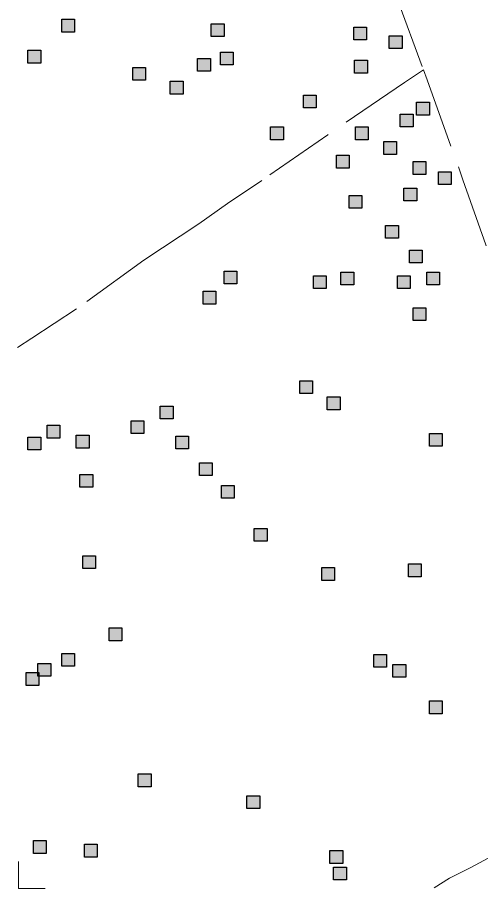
# Model space of a CAD drawing. Extents: x 445.4 to 500, y 8728.7 to 8784.
# Drawn here: x 445.465 to 447.567, y 8728.672 to 8732.627 of the extents above; entities that cross this region are included whole.
import ezdxf

# ---------------------------------------------------------------- set-up
doc = ezdxf.new("R2010")
doc.units = 0
doc.header["$LTSCALE"] = 0.064
doc.linetypes.add('DOT_DASHED', pattern=[7.7, 5, -1.2, 0.3, -1.2])
for name, color, linetype, lineweight in [('2', 7, 'Continuous', 25), ('22', 7, 'DOT_DASHED', 13), ('63', 7, 'Continuous', 13)]:
    doc.layers.add(name, color=color, linetype=linetype, lineweight=lineweight)

msp = doc.modelspace()

# ---------------------------------------------------------------- hatches: boundary and pattern name
at = {"layer": '2'}
for points in [[(445.666, 8732.6189), (445.724, 8732.6189), (445.724, 8732.5609), (445.666, 8732.5609)], [(446.3451, 8732.5982), (446.4031, 8732.5982), (446.4031, 8732.5402), (446.3451, 8732.5402)], [(446.992, 8732.5828), (447.05, 8732.5828), (447.05, 8732.5248), (446.992, 8732.5248)], [(447.1527, 8732.5443), (447.2107, 8732.5443), (447.2107, 8732.4863), (447.1527, 8732.4863)], [(445.5127, 8732.478), (445.5707, 8732.478), (445.5707, 8732.42), (445.5127, 8732.42)], [(446.283, 8732.4407), (446.341, 8732.4407), (446.341, 8732.3827), (446.283, 8732.3827)], [(446.3866, 8732.4697), (446.4446, 8732.4697), (446.4446, 8732.4117), (446.3866, 8732.4117)], [(445.9888, 8732.3999), (446.0468, 8732.3999), (446.0468, 8732.3419), (445.9888, 8732.3419)], [(446.9953, 8732.4324), (447.0533, 8732.4324), (447.0533, 8732.3744), (446.9953, 8732.3744)], [(446.1588, 8732.3371), (446.2168, 8732.3371), (446.2168, 8732.2791), (446.1588, 8732.2791)], [(446.7634, 8732.2749), (446.8214, 8732.2749), (446.8214, 8732.2169), (446.7634, 8732.2169)], [(447.2769, 8732.2418), (447.3349, 8732.2418), (447.3349, 8732.1838), (447.2769, 8732.1838)], [(447.2024, 8732.1879), (447.2604, 8732.1879), (447.2604, 8732.1299), (447.2024, 8732.1299)], [(446.6143, 8732.1299), (446.6723, 8732.1299), (446.6723, 8732.0719), (446.6143, 8732.0719)], [(446.9995, 8732.1299), (447.0575, 8732.1299), (447.0575, 8732.0719), (446.9995, 8732.0719)], [(447.1279, 8732.0636), (447.1859, 8732.0636), (447.1859, 8732.0056), (447.1279, 8732.0056)], [(446.9125, 8732.0015), (446.9705, 8732.0015), (446.9705, 8731.9435), (446.9125, 8731.9435)], [(447.2604, 8731.9724), (447.3184, 8731.9724), (447.3184, 8731.9144), (447.2604, 8731.9144)], [(447.3763, 8731.9269), (447.4343, 8731.9269), (447.4343, 8731.8689), (447.3763, 8731.8689)], [(447.219, 8731.8523), (447.277, 8731.8523), (447.277, 8731.7943), (447.219, 8731.7943)], [(446.9705, 8731.8191), (447.0285, 8731.8191), (447.0285, 8731.7611), (446.9705, 8731.7611)], [(447.1361, 8731.6824), (447.1941, 8731.6824), (447.1941, 8731.6244), (447.1361, 8731.6244)], [(447.2438, 8731.5705), (447.3018, 8731.5705), (447.3018, 8731.5125), (447.2438, 8731.5125)], [(446.4031, 8731.4752), (446.4611, 8731.4752), (446.4611, 8731.4172), (446.4031, 8731.4172)], [(446.809, 8731.4545), (446.867, 8731.4545), (446.867, 8731.3965), (446.809, 8731.3965)], [(446.9332, 8731.471), (446.9912, 8731.471), (446.9912, 8731.413), (446.9332, 8731.413)], [(447.19, 8731.4545), (447.248, 8731.4545), (447.248, 8731.3965), (447.19, 8731.3965)], [(447.3225, 8731.471), (447.3805, 8731.471), (447.3805, 8731.413), (447.3225, 8731.413)], [(446.3079, 8731.384), (446.3659, 8731.384), (446.3659, 8731.326), (446.3079, 8731.326)], [(447.2604, 8731.3094), (447.3184, 8731.3094), (447.3184, 8731.2514), (447.2604, 8731.2514)], [(446.7469, 8730.9779), (446.8049, 8730.9779), (446.8049, 8730.9199), (446.7469, 8730.9199)], [(446.8711, 8730.9042), (446.9291, 8730.9042), (446.9291, 8730.8462), (446.8711, 8730.8462)], [(446.1132, 8730.8627), (446.1712, 8730.8627), (446.1712, 8730.8047), (446.1132, 8730.8047)], [(445.5997, 8730.7757), (445.6577, 8730.7757), (445.6577, 8730.7177), (445.5997, 8730.7177)], [(445.9807, 8730.7964), (446.0387, 8730.7964), (446.0387, 8730.7384), (445.9807, 8730.7384)], [(447.3349, 8730.7384), (447.3929, 8730.7384), (447.3929, 8730.6804), (447.3349, 8730.6804)], [(445.5127, 8730.7218), (445.5707, 8730.7218), (445.5707, 8730.6638), (445.5127, 8730.6638)], [(445.7322, 8730.7301), (445.7902, 8730.7301), (445.7902, 8730.6721), (445.7322, 8730.6721)], [(446.1836, 8730.726), (446.2416, 8730.726), (446.2416, 8730.668), (446.1836, 8730.668)], [(446.2913, 8730.6058), (446.3493, 8730.6058), (446.3493, 8730.5478), (446.2913, 8730.5478)], [(445.7488, 8730.552), (445.8068, 8730.552), (445.8068, 8730.494), (445.7488, 8730.494)], [(446.3907, 8730.5022), (446.4487, 8730.5022), (446.4487, 8730.4442), (446.3907, 8730.4442)], [(446.5398, 8730.3075), (446.5978, 8730.3075), (446.5978, 8730.2495), (446.5398, 8730.2495)], [(445.7612, 8730.1832), (445.8192, 8730.1832), (445.8192, 8730.1252), (445.7612, 8730.1252)], [(447.2397, 8730.1459), (447.2977, 8730.1459), (447.2977, 8730.0879), (447.2397, 8730.0879)], [(446.8462, 8730.1293), (446.9042, 8730.1293), (446.9042, 8730.0713), (446.8462, 8730.0713)], [(445.8813, 8729.8558), (445.9393, 8729.8558), (445.9393, 8729.7978), (445.8813, 8729.7978)], [(445.666, 8729.7398), (445.724, 8729.7398), (445.724, 8729.6818), (445.666, 8729.6818)], [(447.0823, 8729.7356), (447.1403, 8729.7356), (447.1403, 8729.6776), (447.0823, 8729.6776)], [(445.5583, 8729.6942), (445.6163, 8729.6942), (445.6163, 8729.6362), (445.5583, 8729.6362)], [(447.1693, 8729.69), (447.2273, 8729.69), (447.2273, 8729.632), (447.1693, 8729.632)], [(445.5045, 8729.6527), (445.5625, 8729.6527), (445.5625, 8729.5947), (445.5045, 8729.5947)], [(447.3349, 8729.5243), (447.3929, 8729.5243), (447.3929, 8729.4663), (447.3349, 8729.4663)], [(446.0138, 8729.1928), (446.0718, 8729.1928), (446.0718, 8729.1348), (446.0138, 8729.1348)], [(446.5067, 8729.0933), (446.5647, 8729.0933), (446.5647, 8729.0353), (446.5067, 8729.0353)], [(445.5376, 8728.8903), (445.5956, 8728.8903), (445.5956, 8728.8323), (445.5376, 8728.8323)], [(445.7695, 8728.8737), (445.8275, 8728.8737), (445.8275, 8728.8157), (445.7695, 8728.8157)], [(446.8835, 8728.8447), (446.9415, 8728.8447), (446.9415, 8728.7867), (446.8835, 8728.7867)], [(446.9001, 8728.7701), (446.9581, 8728.7701), (446.9581, 8728.7121), (446.9001, 8728.7121)]]:
    msp.add_hatch(color=256, dxfattribs=at).paths.add_polyline_path(points)

# ---------------------------------------------------------------- linework, layer by layer
for points in [[(445.666, 8732.6189), (445.724, 8732.6189), (445.724, 8732.5609), (445.666, 8732.5609)], [(446.3451, 8732.5982), (446.4031, 8732.5982), (446.4031, 8732.5402), (446.3451, 8732.5402)], [(446.992, 8732.5828), (447.05, 8732.5828), (447.05, 8732.5248), (446.992, 8732.5248)], [(447.1527, 8732.5443), (447.2107, 8732.5443), (447.2107, 8732.4863), (447.1527, 8732.4863)], [(445.5127, 8732.478), (445.5707, 8732.478), (445.5707, 8732.42), (445.5127, 8732.42)], [(446.283, 8732.4407), (446.341, 8732.4407), (446.341, 8732.3827), (446.283, 8732.3827)], [(446.3866, 8732.4697), (446.4446, 8732.4697), (446.4446, 8732.4117), (446.3866, 8732.4117)], [(445.9888, 8732.3999), (446.0468, 8732.3999), (446.0468, 8732.3419), (445.9888, 8732.3419)], [(446.9953, 8732.4324), (447.0533, 8732.4324), (447.0533, 8732.3744), (446.9953, 8732.3744)], [(446.1588, 8732.3371), (446.2168, 8732.3371), (446.2168, 8732.2791), (446.1588, 8732.2791)], [(446.7634, 8732.2749), (446.8214, 8732.2749), (446.8214, 8732.2169), (446.7634, 8732.2169)], [(447.2769, 8732.2418), (447.3349, 8732.2418), (447.3349, 8732.1838), (447.2769, 8732.1838)], [(447.2024, 8732.1879), (447.2604, 8732.1879), (447.2604, 8732.1299), (447.2024, 8732.1299)], [(446.6143, 8732.1299), (446.6723, 8732.1299), (446.6723, 8732.0719), (446.6143, 8732.0719)], [(446.9995, 8732.1299), (447.0575, 8732.1299), (447.0575, 8732.0719), (446.9995, 8732.0719)], [(447.1279, 8732.0636), (447.1859, 8732.0636), (447.1859, 8732.0056), (447.1279, 8732.0056)], [(446.9125, 8732.0015), (446.9705, 8732.0015), (446.9705, 8731.9435), (446.9125, 8731.9435)], [(447.2604, 8731.9724), (447.3184, 8731.9724), (447.3184, 8731.9144), (447.2604, 8731.9144)], [(447.3763, 8731.9269), (447.4343, 8731.9269), (447.4343, 8731.8689), (447.3763, 8731.8689)], [(447.219, 8731.8523), (447.277, 8731.8523), (447.277, 8731.7943), (447.219, 8731.7943)], [(446.9705, 8731.8191), (447.0285, 8731.8191), (447.0285, 8731.7611), (446.9705, 8731.7611)], [(447.1361, 8731.6824), (447.1941, 8731.6824), (447.1941, 8731.6244), (447.1361, 8731.6244)], [(447.2438, 8731.5705), (447.3018, 8731.5705), (447.3018, 8731.5125), (447.2438, 8731.5125)], [(446.4031, 8731.4752), (446.4611, 8731.4752), (446.4611, 8731.4172), (446.4031, 8731.4172)], [(446.809, 8731.4545), (446.867, 8731.4545), (446.867, 8731.3965), (446.809, 8731.3965)], [(446.9332, 8731.471), (446.9912, 8731.471), (446.9912, 8731.413), (446.9332, 8731.413)], [(447.19, 8731.4545), (447.248, 8731.4545), (447.248, 8731.3965), (447.19, 8731.3965)], [(447.3225, 8731.471), (447.3805, 8731.471), (447.3805, 8731.413), (447.3225, 8731.413)], [(446.3079, 8731.384), (446.3659, 8731.384), (446.3659, 8731.326), (446.3079, 8731.326)], [(447.2604, 8731.3094), (447.3184, 8731.3094), (447.3184, 8731.2514), (447.2604, 8731.2514)], [(446.7469, 8730.9779), (446.8049, 8730.9779), (446.8049, 8730.9199), (446.7469, 8730.9199)], [(446.8711, 8730.9042), (446.9291, 8730.9042), (446.9291, 8730.8462), (446.8711, 8730.8462)], [(446.1132, 8730.8627), (446.1712, 8730.8627), (446.1712, 8730.8047), (446.1132, 8730.8047)], [(445.5997, 8730.7757), (445.6577, 8730.7757), (445.6577, 8730.7177), (445.5997, 8730.7177)], [(445.9807, 8730.7964), (446.0387, 8730.7964), (446.0387, 8730.7384), (445.9807, 8730.7384)], [(447.3349, 8730.7384), (447.3929, 8730.7384), (447.3929, 8730.6804), (447.3349, 8730.6804)], [(445.5127, 8730.7218), (445.5707, 8730.7218), (445.5707, 8730.6638), (445.5127, 8730.6638)], [(445.7322, 8730.7301), (445.7902, 8730.7301), (445.7902, 8730.6721), (445.7322, 8730.6721)], [(446.1836, 8730.726), (446.2416, 8730.726), (446.2416, 8730.668), (446.1836, 8730.668)], [(446.2913, 8730.6058), (446.3493, 8730.6058), (446.3493, 8730.5478), (446.2913, 8730.5478)], [(445.7488, 8730.552), (445.8068, 8730.552), (445.8068, 8730.494), (445.7488, 8730.494)], [(446.3907, 8730.5022), (446.4487, 8730.5022), (446.4487, 8730.4442), (446.3907, 8730.4442)], [(446.5398, 8730.3075), (446.5978, 8730.3075), (446.5978, 8730.2495), (446.5398, 8730.2495)], [(445.7612, 8730.1832), (445.8192, 8730.1832), (445.8192, 8730.1252), (445.7612, 8730.1252)], [(447.2397, 8730.1459), (447.2977, 8730.1459), (447.2977, 8730.0879), (447.2397, 8730.0879)], [(446.8462, 8730.1293), (446.9042, 8730.1293), (446.9042, 8730.0713), (446.8462, 8730.0713)], [(445.8813, 8729.8558), (445.9393, 8729.8558), (445.9393, 8729.7978), (445.8813, 8729.7978)], [(445.666, 8729.7398), (445.724, 8729.7398), (445.724, 8729.6818), (445.666, 8729.6818)], [(447.0823, 8729.7356), (447.1403, 8729.7356), (447.1403, 8729.6776), (447.0823, 8729.6776)], [(445.5583, 8729.6942), (445.6163, 8729.6942), (445.6163, 8729.6362), (445.5583, 8729.6362)], [(447.1693, 8729.69), (447.2273, 8729.69), (447.2273, 8729.632), (447.1693, 8729.632)], [(445.5045, 8729.6527), (445.5625, 8729.6527), (445.5625, 8729.5947), (445.5045, 8729.5947)], [(447.3349, 8729.5243), (447.3929, 8729.5243), (447.3929, 8729.4663), (447.3349, 8729.4663)], [(446.0138, 8729.1928), (446.0718, 8729.1928), (446.0718, 8729.1348), (446.0138, 8729.1348)], [(446.5067, 8729.0933), (446.5647, 8729.0933), (446.5647, 8729.0353), (446.5067, 8729.0353)], [(445.5376, 8728.8903), (445.5956, 8728.8903), (445.5956, 8728.8323), (445.5376, 8728.8323)], [(445.7695, 8728.8737), (445.8275, 8728.8737), (445.8275, 8728.8157), (445.7695, 8728.8157)], [(446.8835, 8728.8447), (446.9415, 8728.8447), (446.9415, 8728.7867), (446.8835, 8728.7867)], [(446.9001, 8728.7701), (446.9581, 8728.7701), (446.9581, 8728.7121), (446.9001, 8728.7121)]]:
    msp.add_lwpolyline(points, close=True, dxfattribs=at)
at = {"layer": '22'}
for points in [[(447.5409, 8734.0987), (447.3117, 8733.8683), (446.9444, 8733.4982), (446.9802, 8733.3327), (447.0549, 8733.0795), (447.191, 8732.7041), (447.3074, 8732.3896)], [(447.3074, 8732.3896), (447.2216, 8732.332), (446.8739, 8732.0949), (446.5736, 8731.8872), (446.4181, 8731.7827), (446.2881, 8731.6896), (446.0394, 8731.5259), (445.7335, 8731.3044), (445.53, 8731.1718), (445.4651, 8731.1294)], [(447.3074, 8732.3896), (447.3243, 8732.3438), (447.4871, 8731.8906), (447.5911, 8731.5952), (447.5931, 8731.5897)], [(447.8797, 8728.962), (447.7798, 8728.9132), (447.6237, 8728.823), (447.5201, 8728.7666), (447.4264, 8728.719), (447.3566, 8728.6756)]]:
    msp.add_lwpolyline(points, dxfattribs=at)
at = {"layer": '63'}
msp.add_lwpolyline([(445.4693, 8728.7956), (445.4693, 8728.6724), (445.5907, 8728.6724)], dxfattribs=at)

doc.saveas('drawing.dxf')
